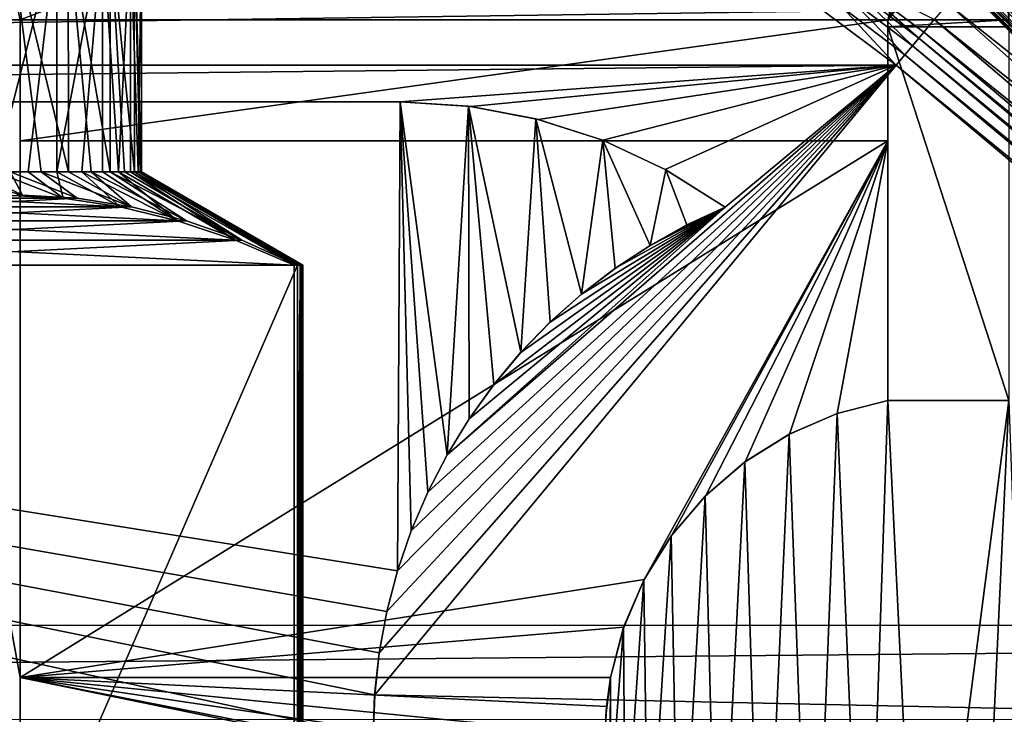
# Model space of a CAD drawing. Header units: metres. Extents: x -205 to 205, y -104 to 104.
# Tile 965 of 1056: x 13 to 26, y -56 to -47. Entities that reach past the tile are written whole.
import ezdxf

# ---------------------------------------------------------------- set-up
doc = ezdxf.new("R2010")
doc.units = ezdxf.units.M
doc.layers.add('solid_01_2-CONSUMER_EHM_BOX_SW0001', color=7, linetype='CONTINUOUS')

msp = doc.modelspace()

# ---------------------------------------------------------------- linework, layer by layer
at = {"layer": 'solid_01_2-CONSUMER_EHM_BOX_SW0001'}
for points in [[(27.853924, 67.360435), (-0.010849, -74.95858), (-0.010778, 75.04142)], [(27.853924, 67.360435), (27.752735, 66.82019), (-0.010849, -74.95858)], [(27.752735, 66.82019), (27.752735, 66.262619), (-0.010849, -74.95858)], [(27.752672, -66.17981), (-0.010849, -74.95858), (27.752735, 66.262619)], [(13.496569, -47.073109, 63.099998), (11.996569, -47.073002, 63.099998), (12.482018, -42.458588, 63.099998)], [(13.496569, -47.073109, 63.099998), (12.482018, -42.458588, 63.099998), (25.499931, -42.458591, 63.099998)], [(24.246569, -47.073879, 63.099998), (13.496569, -47.073109, 63.099998), (25.499931, -42.458591, 63.099998)], [(24.246569, -47.073879, 63.099998), (25.499931, -42.458591, 63.099998), (25.521786, -44.962955, 63.099998)], [(38.274673, -42.903759, 75), (-63.60397, -54.56757, 75), (63.596031, -54.576706, 75)], [(38.274673, -42.903759, 75), (37.499931, -42.958599, 75), (-63.60397, -54.56757, 75)], [(37.499931, -42.958599, 75), (-37.500069, -42.958565, 75), (-63.60397, -54.56757, 75)], [(32.146683, -52.801075, 13.400871), (22.784548, -43.531986, 13.366093), (22.673023, -43.574764, 13.293175)], [(32.146683, -52.801075, 13.400871), (22.906591, -43.490772, 13.423147), (22.784548, -43.531986, 13.366093)], [(32.29628, -52.651474, 13.474928), (23.030161, -43.457161, 13.461928), (22.906591, -43.490772, 13.423147)], [(32.29628, -52.651474, 13.474928), (22.906591, -43.490772, 13.423147), (32.146683, -52.801075, 13.400871)], [(32.29628, -52.651474, 13.474928), (23.145958, -43.436558, 13.484238), (23.030161, -43.457161, 13.461928)], [(23.145958, -43.436558, 13.484238), (32.453629, -52.494129, 13.5), (23.248943, -43.430859, 13.494987)], [(32.29628, -52.651474, 13.474928), (32.453629, -52.494129, 13.5), (23.145958, -43.436558, 13.484238)], [(23.248943, -43.430859, 13.494987), (32.453629, -52.494129, 13.5), (23.338928, -43.438911, 13.499115)], [(23.338928, -43.438911, 13.499115), (32.453629, -52.494129, 13.5), (23.418098, -43.458591, 13.5)], [(31.661858, -50.364628, 13.5), (23.418098, -43.458591, 13.5), (32.453629, -52.494129, 13.5)], [(31.495178, -49.670349, 13.5), (31.439163, -48.958595, 13.5), (23.418098, -43.458591, 13.5)], [(31.495121, -48.2472, 13.5), (23.418098, -43.458591, 13.5), (31.439163, -48.958595, 13.5)], [(31.661858, -50.364628, 13.5), (31.495178, -49.670349, 13.5), (23.418098, -43.458591, 13.5)], [(31.661739, -47.552929, 13.5), (31.934921, -46.893257, 13.5), (23.418098, -43.458591, 13.5)], [(31.495121, -48.2472, 13.5), (31.661739, -47.552929, 13.5), (23.418098, -43.458591, 13.5)], [(31.900492, -53.047264, 13.122963), (22.503401, -43.652615, 13.120781), (22.450809, -43.686481, 13.034579)], [(31.900492, -53.047264, 13.122963), (22.577917, -43.615456, 13.20919), (22.503401, -43.652615, 13.120781)], [(32.012505, -52.935253, 13.281551), (22.673023, -43.574764, 13.293175), (22.577917, -43.615456, 13.20919)], [(32.012505, -52.935253, 13.281551), (22.577917, -43.615456, 13.20919), (31.900492, -53.047264, 13.122963)], [(32.146683, -52.801075, 13.400871), (22.673023, -43.574764, 13.293175), (32.012505, -52.935253, 13.281551)], [(31.816271, -53.131485, 12.933075), (22.401335, -43.750183, 12.879613), (22.398083, -43.783478, 12.809218)], [(31.816271, -53.131485, 12.933075), (22.398083, -43.783478, 12.809218), (22.405531, -43.816807, 12.745918)], [(31.816271, -53.131485, 12.933075), (22.41806, -43.718296, 12.95445), (22.401335, -43.750183, 12.879613)], [(31.900492, -53.047264, 13.122963), (22.450809, -43.686481, 13.034579), (22.41806, -43.718296, 12.95445)], [(31.900492, -53.047264, 13.122963), (22.41806, -43.718296, 12.95445), (31.816271, -53.131485, 12.933075)], [(31.816271, -53.131485, 12.933075), (22.405531, -43.816807, 12.745918), (31.764072, -53.183685, 12.721427)], [(31.764072, -53.183685, 12.721427), (22.405531, -43.816807, 12.745918), (22.433815, -43.873226, 12.646684)], [(31.764072, -53.183685, 12.721427), (22.433815, -43.873226, 12.646684), (22.468349, -43.923058, 12.5)], [(22.468349, -43.923058, 12.5), (25.185396, -46.640106, 3.004873), (27.066309, -48.521019, 2.80926)], [(22.468349, -43.923058, 12.5), (27.066309, -48.521019, 2.80926), (28.716963, -50.171677, 2.590601)], [(22.468349, -43.923058, 12.5), (28.716963, -50.171677, 2.590601), (30.155909, -51.610622, 2.347061)], [(22.468349, -43.923058, 12.5), (30.155909, -51.610622, 2.347061), (31.394287, -52.849003, 2.071429)], [(22.468349, -43.923058, 12.5), (31.394287, -52.849003, 2.071429), (31.566074, -53.02079, 2.029376)], [(22.468349, -43.923058, 12.5), (31.566074, -53.02079, 2.029376), (31.746521, -53.201237, 1.989862)], [(31.746521, -53.201237, 12.5), (22.468349, -43.923058, 12.5), (31.746521, -53.201237, 1.989862)], [(31.764072, -53.183685, 12.721427), (22.468349, -43.923058, 12.5), (31.746521, -53.201237, 12.5)], [(24.246569, -47.073879, 63.099998), (25.521786, -44.962955, 63.099998), (25.541702, -45.095398, 63.099998)], [(24.246569, -47.073879, 63.099998), (25.541702, -45.095398, 63.099998), (25.590216, -45.211109, 63.099998)], [(24.246569, -47.073879, 63.099998), (25.590216, -45.211109, 63.099998), (25.670351, -45.313087, 63.099998)], [(25.746569, -47.073986, 63.099998), (24.246569, -47.073879, 63.099998), (25.670351, -45.313087, 63.099998)], [(25.746569, -47.073986, 63.099998), (25.670351, -45.313087, 63.099998), (25.773027, -45.39233, 63.099998)], [(13.188516, -48.958588, 17.353905), (13.188468, -45.958588, 17.353817), (13.952576, -45.958588, 18.996065)], [(13.188516, -48.958588, 17.353905), (13.952576, -45.958588, 18.996065), (13.595901, -48.958588, 18.1632)], [(14.094522, -48.958588, 29.63302), (14.093413, -45.958588, 29.63258), (13.373055, -45.958588, 31.294483)], [(13.758915, -48.958588, 30.474594), (13.373055, -45.958588, 31.294483), (13.3731, -48.958588, 31.294394)], [(14.094522, -48.958588, 29.63302), (13.373055, -45.958588, 31.294483), (13.758915, -48.958588, 30.474594)], [(13.595901, -48.958588, 18.1632), (13.952576, -45.958588, 18.996065), (13.953673, -48.958588, 18.995594)], [(13.953673, -48.958588, 18.995594), (13.952576, -45.958588, 18.996065), (14.515427, -45.958588, 20.717703)], [(13.953673, -48.958588, 18.995594), (14.515427, -45.958588, 20.717703), (14.26054, -48.958588, 19.848074)], [(14.610448, -48.958588, 27.896788), (14.610482, -45.958588, 27.896643), (14.093413, -45.958588, 29.63258)], [(14.378711, -48.958588, 28.772715), (14.093413, -45.958588, 29.63258), (14.094522, -48.958588, 29.63302)], [(14.610448, -48.958588, 27.896788), (14.093413, -45.958588, 29.63258), (14.378711, -48.958588, 28.772715)], [(14.26054, -48.958588, 19.848074), (14.515427, -45.958588, 20.717703), (14.515388, -48.958588, 20.717558)], [(14.515388, -48.958588, 20.717558), (14.515427, -45.958588, 20.717703), (14.717284, -48.958588, 21.600882)], [(14.717284, -48.958588, 21.600882), (14.515427, -45.958588, 20.717703), (14.862559, -45.958588, 22.482075)], [(14.788885, -48.958588, 27.008427), (14.610482, -45.958588, 27.896643), (14.610448, -48.958588, 27.896788)], [(14.913361, -48.958584, 26.110889), (14.910777, -45.958588, 26.123697), (14.610482, -45.958588, 27.896643)], [(14.913361, -48.958584, 26.110889), (14.610482, -45.958588, 27.896643), (14.788885, -48.958588, 27.008427)], [(14.717284, -48.958588, 21.600882), (14.862559, -45.958588, 22.482075), (14.86548, -48.958584, 22.49481)], [(14.959434, -48.958584, 23.396078), (14.862559, -45.958588, 22.482075), (14.998795, -45.958588, 24.301401)], [(14.86548, -48.958584, 22.49481), (14.862559, -45.958588, 22.482075), (14.959434, -48.958584, 23.396078)], [(14.998795, -48.958584, 24.301401), (14.998795, -45.958588, 24.301401), (14.910777, -45.958588, 26.123697)], [(14.983418, -48.958584, 25.207449), (14.910777, -45.958588, 26.123697), (14.913361, -48.958584, 26.110889)], [(14.998795, -48.958584, 24.301401), (14.910777, -45.958588, 26.123697), (14.983418, -48.958584, 25.207449)], [(14.959434, -48.958584, 23.396078), (14.998795, -45.958588, 24.301401), (14.998795, -48.958584, 24.301401)], [(23.751949, -46.52541, 2.071429), (24.693478, -47.226353, 2.071429), (24.82407, -47.070717, 2.422846)], [(23.751949, -46.52541, 2.071429), (24.632376, -47.299171, 1.911433), (24.693478, -47.226353, 2.071429)], [(23.751949, -46.52541, 2.071429), (23.837807, -46.697308, 1.911433), (24.632376, -47.299171, 1.911433)], [(23.837807, -46.697308, 1.911433), (23.768253, -46.799324, 1.771438), (24.553011, -47.393753, 1.771438)], [(23.837807, -46.697308, 1.911433), (24.553011, -47.393753, 1.771438), (24.632376, -47.299171, 1.911433)], [(24.989498, -46.873569, 2.736753), (27.066309, -48.521019, 2.80926), (25.185396, -46.640106, 3.004873)], [(23.768253, -46.799324, 1.771438), (23.685257, -46.921055, 1.656828), (24.458305, -47.506618, 1.656828)], [(23.768253, -46.799324, 1.771438), (24.458305, -47.506618, 1.656828), (24.553011, -47.393753, 1.771438)], [(-24.373343, -47.633678, 1.571667), (23.453135, -46.966122, 1.571667), (-23.474806, -46.966099, 1.571667)], [(-24.373343, -47.633678, 1.571667), (24.351671, -47.633701, 1.571667), (23.453135, -46.966122, 1.571667)], [(23.685257, -46.921055, 1.656828), (23.453135, -46.966122, 1.571667), (24.351671, -47.633701, 1.571667)], [(23.685257, -46.921055, 1.656828), (24.351671, -47.633701, 1.571667), (24.458305, -47.506618, 1.656828)], [(24.989498, -46.873569, 2.736753), (24.82407, -47.070717, 2.422846), (28.716963, -50.171677, 2.590601)], [(24.989498, -46.873569, 2.736753), (28.716963, -50.171677, 2.590601), (27.066309, -48.521019, 2.80926)], [(11.995707, -59.073002, 67.982758), (11.996569, -47.073002, 63.099998), (13.495875, -56.723106, 67.02655)], [(13.495983, -55.223106, 66.416206), (11.996569, -47.073002, 63.099998), (13.496569, -47.073109, 63.099998)], [(13.495983, -55.223106, 66.416206), (13.495875, -56.723106, 67.02655), (11.996569, -47.073002, 63.099998)], [(13.496569, -47.073109, 69.5), (13.495983, -55.223106, 66.416206), (13.496569, -47.073109, 63.099998)], [(13.496569, -47.073109, 69.5), (13.496461, -48.573109, 69.5), (13.495983, -55.223106, 66.416206)], [(24.246569, -47.073879, 69.5), (13.496461, -48.573109, 69.5), (13.496569, -47.073109, 69.5)], [(24.246569, -47.073879, 69.5), (24.24646, -48.573879, 69.5), (13.496461, -48.573109, 69.5)], [(13.496569, -47.073109, 69.5), (13.496569, -47.073109, 63.099998), (24.246569, -47.073879, 63.099998)], [(24.246569, -47.073879, 69.5), (13.496569, -47.073109, 69.5), (24.246569, -47.073879, 63.099998)], [(24.24646, -48.573879, 69.5), (24.246569, -47.073879, 63.099998), (24.246229, -51.790581, 67)], [(24.246229, -51.790581, 66.919212), (24.246229, -51.790581, 67), (24.246569, -47.073879, 63.099998)], [(24.246229, -51.790581, 66.919212), (24.246569, -47.073879, 63.099998), (24.246563, -47.15929, 63.134754)], [(24.246569, -47.073879, 69.5), (24.246569, -47.073879, 63.099998), (24.24646, -48.573879, 69.5)], [(24.246563, -47.15929, 63.134754), (24.246569, -47.073879, 63.099998), (25.746569, -47.073986, 63.099998)], [(25.746563, -47.159401, 63.134754), (24.246563, -47.15929, 63.134754), (25.746569, -47.073986, 63.099998)], [(24.82407, -47.070717, 2.422846), (24.693478, -47.226353, 2.071429), (30.155909, -51.610622, 2.347061)], [(24.82407, -47.070717, 2.422846), (30.155909, -51.610622, 2.347061), (28.716963, -50.171677, 2.590601)], [(24.246229, -51.790581, 66.919212), (24.246563, -47.15929, 63.134754), (25.746229, -51.790688, 66.919212)], [(25.746229, -51.790688, 66.919212), (24.246563, -47.15929, 63.134754), (25.746563, -47.159401, 63.134754)], [(24.632376, -47.299171, 1.911433), (24.553011, -47.393753, 1.771438), (34.346348, -55.450455, 1.911131)], [(24.632376, -47.299171, 1.911433), (31.394287, -52.849003, 2.071429), (24.693478, -47.226353, 2.071429)], [(32.037598, -53.473587, 1.955192), (24.632376, -47.299171, 1.911433), (34.346348, -55.450455, 1.911131)], [(31.566074, -53.02079, 2.029376), (31.394287, -52.849003, 2.071429), (24.632376, -47.299171, 1.911433)], [(31.746521, -53.201237, 1.989862), (31.566074, -53.02079, 2.029376), (24.632376, -47.299171, 1.911433)], [(32.037598, -53.473587, 1.955192), (31.746521, -53.201237, 1.989862), (24.632376, -47.299171, 1.911433)], [(24.693478, -47.226353, 2.071429), (31.394287, -52.849003, 2.071429), (30.155909, -51.610622, 2.347061)], [(24.553011, -47.393753, 1.771438), (24.458305, -47.506618, 1.656828), (34.266949, -55.545078, 1.771182)], [(24.553011, -47.393753, 1.771438), (34.266949, -55.545078, 1.771182), (34.346348, -55.450455, 1.911131)], [(24.458305, -47.506618, 1.656828), (24.351671, -47.633701, 1.571667), (34.172215, -55.657974, 1.656628)], [(24.458305, -47.506618, 1.656828), (34.172215, -55.657974, 1.656628), (34.266949, -55.545078, 1.771182)], [(-18.22703, -48.090942, 1.571667), (24.351671, -47.633701, 1.571667), (-24.373343, -47.633678, 1.571667)], [(18.205357, -48.090961, 1.571667), (24.351671, -47.633701, 1.571667), (-18.22703, -48.090942, 1.571667)], [(17.889746, -55.43552, 1.571667), (34.065784, -55.784817, 1.571667), (24.351671, -47.633701, 1.571667)], [(17.889746, -55.43552, 1.571667), (24.351671, -47.633701, 1.571667), (17.947102, -54.918091, 1.571667)], [(17.947102, -54.918091, 1.571667), (24.351671, -47.633701, 1.571667), (18.041883, -54.404953, 1.571667)], [(18.041883, -54.404953, 1.571667), (24.351671, -47.633701, 1.571667), (18.173788, -53.900143, 1.571667)], [(18.173788, -53.900143, 1.571667), (24.351671, -47.633701, 1.571667), (18.343153, -53.406387, 1.571667)], [(19.079559, -48.148472, 1.571667), (24.351671, -47.633701, 1.571667), (18.205357, -48.090961, 1.571667)], [(18.343153, -53.406387, 1.571667), (24.351671, -47.633701, 1.571667), (18.548174, -52.926266, 1.571667)], [(18.548174, -52.926266, 1.571667), (24.351671, -47.633701, 1.571667), (18.78756, -52.46246, 1.571667)], [(18.78756, -52.46246, 1.571667), (24.351671, -47.633701, 1.571667), (22.231504, -49.394917, 1.571667)], [(19.917217, -48.306957, 1.571667), (24.351671, -47.633701, 1.571667), (19.079559, -48.148472, 1.571667)], [(20.718046, -48.566322, 1.571667), (24.351671, -47.633701, 1.571667), (19.917217, -48.306957, 1.571667)], [(21.489571, -48.929008, 1.571667), (24.351671, -47.633701, 1.571667), (20.718046, -48.566322, 1.571667)], [(22.231504, -49.394917, 1.571667), (24.351671, -47.633701, 1.571667), (21.489571, -48.929008, 1.571667)], [(24.351671, -47.633701, 1.571667), (34.065784, -55.784817, 1.571667), (34.172215, -55.657974, 1.656628)], [(17.869715, -55.958588, 1.5), (-18.22703, -48.090942, 1.5), (2.383508, -57.876068, 1.5)], [(18.174229, -53.899757, 1.5), (18.205357, -48.090961, 1.5), (-18.22703, -48.090942, 1.5)], [(-18.22703, -48.090942, 1.571667), (-18.22703, -48.090942, 1.5), (18.205357, -48.090961, 1.5)], [(18.041845, -54.405605, 1.5), (18.174229, -53.899757, 1.5), (-18.22703, -48.090942, 1.5)], [(17.946911, -54.917667, 1.5), (18.041845, -54.405605, 1.5), (-18.22703, -48.090942, 1.5)], [(17.889599, -55.434975, 1.5), (17.946911, -54.917667, 1.5), (-18.22703, -48.090942, 1.5)], [(17.869715, -55.958588, 1.5), (17.889599, -55.434975, 1.5), (-18.22703, -48.090942, 1.5)], [(18.205357, -48.090961, 1.571667), (-18.22703, -48.090942, 1.571667), (18.205357, -48.090961, 1.5)], [(18.174229, -53.899757, 1.5), (18.342968, -53.406704, 1.5), (18.205357, -48.090961, 1.5)], [(18.78797, -52.461681, 1.5), (19.05175, -48.14249, 1.5), (18.205357, -48.090961, 1.5)], [(18.205357, -48.090961, 1.571667), (18.205357, -48.090961, 1.5), (19.05175, -48.14249, 1.5)], [(18.54854, -52.925362, 1.5), (18.78797, -52.461681, 1.5), (18.205357, -48.090961, 1.5)], [(18.342968, -53.406704, 1.5), (18.54854, -52.925362, 1.5), (18.205357, -48.090961, 1.5)], [(19.079559, -48.148472, 1.571667), (18.205357, -48.090961, 1.571667), (19.05175, -48.14249, 1.5)], [(18.78797, -52.461681, 1.5), (19.061262, -52.01635, 1.5), (19.05175, -48.14249, 1.5)], [(19.700972, -51.192318, 1.5), (19.888006, -48.300896, 1.5), (19.05175, -48.14249, 1.5)], [(19.079559, -48.148472, 1.571667), (19.05175, -48.14249, 1.5), (19.888006, -48.300896, 1.5)], [(19.366209, -51.592186, 1.5), (19.700972, -51.192318, 1.5), (19.05175, -48.14249, 1.5)], [(19.061262, -52.01635, 1.5), (19.366209, -51.592186, 1.5), (19.05175, -48.14249, 1.5)], [(19.917217, -48.306957, 1.571667), (19.079559, -48.148472, 1.571667), (19.888006, -48.300896, 1.5)], [(19.700972, -51.192318, 1.5), (20.064972, -50.816952, 1.5), (19.888006, -48.300896, 1.5)], [(20.454, -50.470936, 1.5), (20.715567, -48.566486, 1.5), (19.888006, -48.300896, 1.5)], [(19.917217, -48.306957, 1.571667), (19.888006, -48.300896, 1.5), (20.715567, -48.566486, 1.5)], [(20.064972, -50.816952, 1.5), (20.454, -50.470936, 1.5), (19.888006, -48.300896, 1.5)], [(20.718046, -48.566322, 1.571667), (19.917217, -48.306957, 1.571667), (20.715567, -48.566486, 1.5)], [(13.495983, -55.223106, 72), (13.496461, -48.573109, 72), (24.24646, -48.573879, 72)], [(13.495983, -55.223106, 66.416206), (13.496461, -48.573109, 72), (13.495983, -55.223106, 72)], [(13.496461, -48.573109, 69.5), (13.496461, -48.573109, 72), (13.495983, -55.223106, 66.416206)], [(13.495983, -55.223106, 72), (24.24646, -48.573879, 72), (21.228983, -54.006035, 72)], [(24.24646, -48.573879, 69.5), (24.24646, -48.573879, 72), (13.496461, -48.573109, 72)], [(24.24646, -48.573879, 69.5), (13.496461, -48.573109, 72), (13.496461, -48.573109, 69.5)], [(20.454, -50.470936, 1.5), (20.86887, -50.153439, 1.5), (20.715567, -48.566486, 1.5)], [(20.718046, -48.566322, 1.571667), (20.715567, -48.566486, 1.5), (21.496252, -48.931057, 1.5)], [(21.30368, -49.868095, 1.5), (21.496252, -48.931057, 1.5), (20.715567, -48.566486, 1.5)], [(20.86887, -50.153439, 1.5), (21.30368, -49.868095, 1.5), (20.715567, -48.566486, 1.5)], [(21.489571, -48.929008, 1.571667), (20.718046, -48.566322, 1.571667), (21.496252, -48.931057, 1.5)], [(24.24646, -48.573879, 72), (21.57065, -53.457993, 72), (21.228983, -54.006035, 72)], [(24.24646, -48.573879, 72), (21.990942, -52.968513, 72), (21.57065, -53.457993, 72)], [(24.24646, -48.573879, 72), (22.48048, -52.54829, 72), (21.990942, -52.968513, 72)], [(24.24646, -48.573879, 72), (23.028572, -52.206707, 72), (22.48048, -52.54829, 72)], [(24.24646, -48.573879, 72), (23.621304, -51.952377, 72), (23.028572, -52.206707, 72)], [(24.24646, -48.573879, 72), (24.246229, -51.790581, 72), (23.621304, -51.952377, 72)], [(24.24646, -48.573879, 69.5), (24.246229, -51.790581, 67), (24.246229, -51.790581, 72)], [(24.24646, -48.573879, 69.5), (24.246229, -51.790581, 72), (24.24646, -48.573879, 72)], [(13.52474, -49.247711, 32.071606), (12.938479, -48.958588, 32.089428), (12.456642, -48.958588, 32.856785)], [(12.847702, -49.282856, 33.280968), (13.52474, -49.247711, 32.071606), (12.456642, -48.958588, 32.856785)], [(13.52474, -49.247711, 32.071606), (13.3731, -48.958588, 31.294394), (12.938479, -48.958588, 32.089428)], [(13.188516, -48.958588, 17.353905), (14.028345, -49.282856, 17.763964), (13.319524, -49.247711, 16.57295)], [(13.188516, -48.958588, 17.353905), (13.595901, -48.958588, 18.1632), (14.028345, -49.282856, 17.763964)], [(14.201777, -49.282856, 30.862242), (13.758915, -48.958588, 30.474594), (13.3731, -48.958588, 31.294394)], [(13.52474, -49.247711, 32.071606), (14.201777, -49.282856, 30.862242), (13.3731, -48.958588, 31.294394)], [(13.595901, -48.958588, 18.1632), (13.953673, -48.958588, 18.995594), (14.028345, -49.282856, 17.763964)], [(14.878076, -49.389107, 29.6542), (14.094522, -48.958588, 29.63302), (13.758915, -48.958588, 30.474594)], [(14.201777, -49.282856, 30.862242), (14.878076, -49.389107, 29.6542), (13.758915, -48.958588, 30.474594)], [(13.953673, -48.958588, 18.995594), (14.736391, -49.389107, 18.953676), (14.028345, -49.282856, 17.763964)], [(13.953673, -48.958588, 18.995594), (14.26054, -48.958588, 19.848074), (14.736391, -49.389107, 18.953676)], [(14.878076, -49.389107, 29.6542), (14.378711, -48.958588, 28.772715), (14.094522, -48.958588, 29.63302)], [(14.26054, -48.958588, 19.848074), (15.447577, -49.564007, 20.148664), (14.736391, -49.389107, 18.953676)], [(14.26054, -48.958588, 19.848074), (14.515388, -48.958588, 20.717558), (15.447577, -49.564007, 20.148664)], [(15.557372, -49.564007, 28.4408), (14.610448, -48.958588, 27.896788), (14.378711, -48.958588, 28.772715)], [(14.878076, -49.389107, 29.6542), (15.557372, -49.564007, 28.4408), (14.378711, -48.958588, 28.772715)], [(14.515388, -48.958588, 20.717558), (14.717284, -48.958588, 21.600882), (15.447577, -49.564007, 20.148664)], [(16.243599, -49.805092, 27.215023), (14.788885, -48.958588, 27.008427), (14.610448, -48.958588, 27.896788)], [(15.557372, -49.564007, 28.4408), (16.243599, -49.805092, 27.215023), (14.610448, -48.958588, 27.896788)], [(14.717284, -48.958588, 21.600882), (14.86548, -48.958584, 22.49481), (16.166018, -49.805092, 21.355843)], [(14.717284, -48.958588, 21.600882), (16.166018, -49.805092, 21.355843), (15.447577, -49.564007, 20.148664)], [(16.243599, -49.805092, 27.215023), (14.913361, -48.958584, 26.110889), (14.788885, -48.958588, 27.008427)], [(14.86548, -48.958584, 22.49481), (16.890341, -50.113178, 22.572903), (16.166018, -49.805092, 21.355843)], [(14.86548, -48.958584, 22.49481), (14.959434, -48.958584, 23.396078), (16.890341, -50.113178, 22.572903)], [(14.983418, -48.958584, 25.207449), (14.913361, -48.958584, 26.110889), (16.935442, -50.113178, 25.979212)], [(16.243599, -49.805092, 27.215023), (16.935442, -50.113178, 25.979212), (14.913361, -48.958584, 26.110889)], [(14.959434, -48.958584, 23.396078), (16.965742, -50.113178, 23.422565), (16.890341, -50.113178, 22.572903)], [(14.959434, -48.958584, 23.396078), (14.998795, -48.958584, 24.301401), (16.965742, -50.113178, 23.422565)], [(14.983418, -48.958584, 25.207449), (16.935442, -50.113178, 25.979212), (16.988321, -50.113178, 25.12785)], [(14.983418, -48.958584, 25.207449), (16.988321, -50.113178, 25.12785), (16.99843, -50.113178, 24.274925)], [(14.998795, -48.958584, 24.301401), (14.983418, -48.958584, 25.207449), (16.99843, -50.113178, 24.274925)], [(14.998795, -48.958584, 24.301401), (16.99843, -50.113178, 24.274925), (16.965742, -50.113178, 23.422565)], [(21.30368, -49.868095, 1.5), (21.757576, -49.615456, 1.5), (21.496252, -48.931057, 1.5)], [(21.489571, -48.929008, 1.571667), (21.496252, -48.931057, 1.5), (22.231504, -49.394917, 1.5)], [(22.231504, -49.394917, 1.571667), (21.489571, -48.929008, 1.571667), (22.231504, -49.394917, 1.5)], [(21.757576, -49.615456, 1.5), (22.231504, -49.394917, 1.5), (21.496252, -48.931057, 1.5)], [(14.736391, -49.389107, 18.953676), (11.902657, -49.389107, 14.192225), (12.610703, -49.282856, 15.381937)], [(12.171405, -49.389107, 34.48901), (14.878076, -49.389107, 29.6542), (14.201777, -49.282856, 30.862242)], [(12.171405, -49.389107, 34.48901), (14.201777, -49.282856, 30.862242), (12.847702, -49.282856, 33.280968)], [(14.028345, -49.282856, 17.763964), (12.610703, -49.282856, 15.381937), (13.319524, -49.247711, 16.57295)], [(14.736391, -49.389107, 18.953676), (12.610703, -49.282856, 15.381937), (14.028345, -49.282856, 17.763964)], [(12.847702, -49.282856, 33.280968), (14.201777, -49.282856, 30.862242), (13.52474, -49.247711, 32.071606)], [(15.447577, -49.564007, 20.148664), (11.19147, -49.564007, 12.997236), (11.902657, -49.389107, 14.192225)], [(11.492107, -49.564007, 35.702412), (15.557372, -49.564007, 28.4408), (14.878076, -49.389107, 29.6542)], [(11.492107, -49.564007, 35.702412), (14.878076, -49.389107, 29.6542), (12.171405, -49.389107, 34.48901)], [(15.447577, -49.564007, 20.148664), (11.902657, -49.389107, 14.192225), (14.736391, -49.389107, 18.953676)], [(18.78756, -52.46246, 1.571667), (22.231504, -49.394917, 1.571667), (19.060099, -52.017433, 1.571667)], [(19.060099, -52.017433, 1.571667), (22.231504, -49.394917, 1.571667), (19.364874, -51.593933, 1.571667)], [(19.364874, -51.593933, 1.571667), (22.231504, -49.394917, 1.571667), (19.699722, -51.19381, 1.571667)], [(19.699722, -51.19381, 1.571667), (22.231504, -49.394917, 1.571667), (20.062813, -50.819103, 1.571667)], [(20.062813, -50.819103, 1.571667), (22.231504, -49.394917, 1.571667), (20.452229, -50.471996, 1.571667)], [(20.452229, -50.471996, 1.571667), (22.231504, -49.394917, 1.571667), (20.866306, -50.155094, 1.571667)], [(20.866306, -50.155094, 1.571667), (22.231504, -49.394917, 1.571667), (21.302452, -49.869144, 1.571667)], [(21.302452, -49.869144, 1.571667), (22.231504, -49.394917, 1.571667), (21.757124, -49.615952, 1.571667)], [(21.757124, -49.615952, 1.571667), (22.231504, -49.394917, 1.571667), (21.757576, -49.615456, 1.5)], [(22.231504, -49.394917, 1.571667), (22.231504, -49.394917, 1.5), (21.757576, -49.615456, 1.5)], [(16.166018, -49.805092, 21.355843), (10.47303, -49.805092, 11.790059), (11.19147, -49.564007, 12.997236)], [(10.805882, -49.805092, 36.928188), (16.243599, -49.805092, 27.215023), (15.557372, -49.564007, 28.4408)], [(10.805882, -49.805092, 36.928188), (15.557372, -49.564007, 28.4408), (11.492107, -49.564007, 35.702412)], [(16.166018, -49.805092, 21.355843), (11.19147, -49.564007, 12.997236), (15.447577, -49.564007, 20.148664)], [(21.302452, -49.869144, 1.571667), (21.757124, -49.615952, 1.571667), (21.30368, -49.868095, 1.5)], [(21.757124, -49.615952, 1.571667), (21.757576, -49.615456, 1.5), (21.30368, -49.868095, 1.5)], [(10.47303, -49.805092, 11.790059), (16.890341, -50.113178, 22.572903), (9.748707, -50.113178, 10.572997)], [(16.243599, -49.805092, 27.215023), (10.114037, -50.113178, 38.164001), (16.935442, -50.113178, 25.979212)], [(10.805882, -49.805092, 36.928188), (10.114037, -50.113178, 38.164001), (16.243599, -49.805092, 27.215023)], [(16.166018, -49.805092, 21.355843), (16.890341, -50.113178, 22.572903), (10.47303, -49.805092, 11.790059)], [(20.866306, -50.155094, 1.571667), (21.302452, -49.869144, 1.571667), (20.86887, -50.153439, 1.5)], [(21.302452, -49.869144, 1.571667), (21.30368, -49.868095, 1.5), (20.86887, -50.153439, 1.5)], [(9.748707, -50.113178, 10.572997), (16.890345, -65.803871, 22.572935), (9.748681, -65.803871, 10.57298)], [(16.890341, -50.113178, 22.572903), (16.890345, -65.803871, 22.572935), (9.748707, -50.113178, 10.572997)], [(16.935442, -50.113178, 25.979212), (10.114011, -65.803871, 38.164017), (16.935446, -65.803871, 25.979179)], [(16.935442, -50.113178, 25.979212), (10.114037, -50.113178, 38.164001), (10.114011, -65.803871, 38.164017)], [(16.890341, -50.113178, 22.572903), (16.965742, -50.113178, 23.422565), (16.890345, -65.803871, 22.572935)], [(16.965742, -50.113178, 23.422565), (16.965742, -65.803871, 23.422565), (16.890345, -65.803871, 22.572935)], [(16.935442, -50.113178, 25.979212), (16.935446, -65.803871, 25.979179), (16.988321, -65.803871, 25.12785)], [(16.988321, -50.113178, 25.12785), (16.935442, -50.113178, 25.979212), (16.988321, -65.803871, 25.12785)], [(16.99843, -50.113178, 24.274925), (16.99843, -65.803871, 24.274925), (16.965742, -65.803871, 23.422565)], [(16.965742, -50.113178, 23.422565), (16.99843, -50.113178, 24.274925), (16.965742, -65.803871, 23.422565)], [(16.988321, -50.113178, 25.12785), (16.988321, -65.803871, 25.12785), (16.99843, -65.803871, 24.274925)], [(16.99843, -50.113178, 24.274925), (16.988321, -50.113178, 25.12785), (16.99843, -65.803871, 24.274925)], [(20.452229, -50.471996, 1.571667), (20.866306, -50.155094, 1.571667), (20.454, -50.470936, 1.5)], [(20.866306, -50.155094, 1.571667), (20.86887, -50.153439, 1.5), (20.454, -50.470936, 1.5)], [(20.062813, -50.819103, 1.571667), (20.452229, -50.471996, 1.571667), (20.064972, -50.816952, 1.5)], [(20.452229, -50.471996, 1.571667), (20.454, -50.470936, 1.5), (20.064972, -50.816952, 1.5)], [(19.699722, -51.19381, 1.571667), (20.062813, -50.819103, 1.571667), (19.700972, -51.192318, 1.5)], [(20.062813, -50.819103, 1.571667), (20.064972, -50.816952, 1.5), (19.700972, -51.192318, 1.5)], [(19.364874, -51.593933, 1.571667), (19.699722, -51.19381, 1.571667), (19.366209, -51.592186, 1.5)], [(19.699722, -51.19381, 1.571667), (19.700972, -51.192318, 1.5), (19.366209, -51.592186, 1.5)], [(19.060099, -52.017433, 1.571667), (19.364874, -51.593933, 1.571667), (19.061262, -52.01635, 1.5)], [(19.364874, -51.593933, 1.571667), (19.366209, -51.592186, 1.5), (19.061262, -52.01635, 1.5)], [(23.968376, -60.097839, 67), (23.619387, -51.953033, 67), (24.246229, -51.790581, 67)], [(24.246229, -51.790581, 72), (24.246229, -51.790581, 67), (23.619387, -51.953033, 67)], [(24.246229, -51.790581, 72), (23.619387, -51.953033, 67), (23.621304, -51.952377, 72)], [(24.655842, -60.210308, 67), (23.968376, -60.097839, 67), (24.246229, -51.790581, 67)], [(24.655842, -60.210308, 67), (24.246229, -51.790581, 67), (25.746229, -51.790688, 67)], [(25.746229, -51.790688, 66.919212), (25.746229, -51.790688, 67), (24.246229, -51.790581, 67)], [(24.246229, -51.790581, 66.919212), (25.746229, -51.790688, 66.919212), (24.246229, -51.790581, 67)], [(25.353283, -60.208885, 67), (24.655842, -60.210308, 67), (25.746229, -51.790688, 67)], [(26.040291, -60.093616, 67), (25.353283, -60.208885, 67), (25.746229, -51.790688, 67)], [(23.308237, -59.87447, 67), (23.024837, -52.20866, 67), (23.619387, -51.953033, 67)], [(23.028572, -52.206707, 72), (23.619387, -51.953033, 67), (23.024837, -52.20866, 67)], [(23.621304, -51.952377, 72), (23.619387, -51.953033, 67), (23.028572, -52.206707, 72)], [(23.968376, -60.097839, 67), (23.308237, -59.87447, 67), (23.619387, -51.953033, 67)], [(18.78756, -52.46246, 1.571667), (19.060099, -52.017433, 1.571667), (18.78797, -52.461681, 1.5)], [(19.060099, -52.017433, 1.571667), (19.061262, -52.01635, 1.5), (18.78797, -52.461681, 1.5)], [(22.693144, -59.546001, 67), (22.475416, -52.552017, 67), (23.024837, -52.20866, 67)], [(22.48048, -52.54829, 72), (23.024837, -52.20866, 67), (22.475416, -52.552017, 67)], [(23.028572, -52.206707, 72), (23.024837, -52.20866, 67), (22.48048, -52.54829, 72)], [(23.308237, -59.87447, 67), (22.693144, -59.546001, 67), (23.024837, -52.20866, 67)], [(18.548174, -52.926266, 1.571667), (18.78756, -52.46246, 1.571667), (18.54854, -52.925362, 1.5)], [(18.78756, -52.46246, 1.571667), (18.78797, -52.461681, 1.5), (18.54854, -52.925362, 1.5)], [(22.140541, -59.121819, 67), (21.985189, -52.974274, 67), (22.475416, -52.552017, 67)], [(21.990942, -52.968513, 72), (22.475416, -52.552017, 67), (21.985189, -52.974274, 67)], [(22.48048, -52.54829, 72), (22.475416, -52.552017, 67), (21.990942, -52.968513, 72)], [(22.693144, -59.546001, 67), (22.140541, -59.121819, 67), (22.475416, -52.552017, 67)], [(18.548174, -52.926266, 1.571667), (18.54854, -52.925362, 1.5), (18.342968, -53.406704, 1.5)], [(18.343153, -53.406387, 1.571667), (18.548174, -52.926266, 1.571667), (18.342968, -53.406704, 1.5)], [(21.664391, -58.612759, 67), (21.564371, -53.466564, 67), (21.985189, -52.974274, 67)], [(21.57065, -53.457993, 72), (21.985189, -52.974274, 67), (21.564371, -53.466564, 67)], [(21.990942, -52.968513, 72), (21.985189, -52.974274, 67), (21.57065, -53.457993, 72)], [(22.140541, -59.121819, 67), (21.664391, -58.612759, 67), (21.985189, -52.974274, 67)], [(18.173788, -53.900143, 1.571667), (18.343153, -53.406387, 1.571667), (18.174229, -53.899757, 1.5)], [(18.343153, -53.406387, 1.571667), (18.342968, -53.406704, 1.5), (18.174229, -53.899757, 1.5)], [(21.277754, -58.032478, 67), (21.222876, -54.017773, 67), (21.564371, -53.466564, 67)], [(21.228983, -54.006035, 72), (21.564371, -53.466564, 67), (21.222876, -54.017773, 67)], [(21.57065, -53.457993, 72), (21.564371, -53.466564, 67), (21.228983, -54.006035, 72)], [(21.664391, -58.612759, 67), (21.277754, -58.032478, 67), (21.564371, -53.466564, 67)], [(18.041883, -54.404953, 1.571667), (18.174229, -53.899757, 1.5), (18.041845, -54.405605, 1.5)], [(18.041883, -54.404953, 1.571667), (18.173788, -53.900143, 1.571667), (18.174229, -53.899757, 1.5)], [(13.495983, -55.223106, 72), (21.228983, -54.006035, 72), (20.974571, -54.598732, 72)], [(20.991446, -57.397526, 67), (20.971012, -54.60918, 67), (21.222876, -54.017773, 67)], [(20.974571, -54.598732, 72), (21.222876, -54.017773, 67), (20.971012, -54.60918, 67)], [(21.228983, -54.006035, 72), (21.222876, -54.017773, 67), (20.974571, -54.598732, 72)], [(21.277754, -58.032478, 67), (20.991446, -57.397526, 67), (21.222876, -54.017773, 67)], [(18.041883, -54.404953, 1.571667), (18.041845, -54.405605, 1.5), (17.946911, -54.917667, 1.5)], [(17.947102, -54.918091, 1.571667), (18.041883, -54.404953, 1.571667), (17.946911, -54.917667, 1.5)], [(-63.60397, -54.56757, 75), (-63.528271, -55.733059, 75), (63.596031, -54.576706, 75)], [(-63.528271, -55.733059, 75), (63.520164, -55.74218, 75), (63.596031, -54.576706, 75)], [(13.495983, -55.223106, 72), (20.974571, -54.598732, 72), (20.812683, -55.223633, 72)], [(20.812574, -56.723633, 67), (20.812847, -55.223103, 67), (20.971012, -54.60918, 67)], [(20.991446, -57.397526, 67), (20.812574, -56.723633, 67), (20.971012, -54.60918, 67)], [(20.974571, -54.598732, 72), (20.812847, -55.223103, 67), (20.812683, -55.223633, 72)], [(20.974571, -54.598732, 72), (20.971012, -54.60918, 67), (20.812847, -55.223103, 67)], [(17.947102, -54.918091, 1.571667), (17.946911, -54.917667, 1.5), (17.889599, -55.434975, 1.5)], [(17.889746, -55.43552, 1.571667), (17.947102, -54.918091, 1.571667), (17.889599, -55.434975, 1.5)], [(13.495983, -55.223106, 66.416206), (20.812574, -56.723633, 67), (13.495875, -56.723106, 67.02655)], [(13.495983, -55.223106, 66.416206), (20.812683, -55.223633, 72), (20.812847, -55.223103, 67)], [(13.495983, -55.223106, 66.416206), (20.812847, -55.223103, 67), (20.812683, -55.223633, 66.416206)], [(13.495983, -55.223106, 66.416206), (20.75852, -56.300812, 66.854507), (20.801405, -56.658379, 67)], [(13.495983, -55.223106, 66.416206), (20.801405, -56.658379, 67), (20.812574, -56.723633, 67)], [(13.495983, -55.223106, 66.416206), (13.495983, -55.223106, 72), (20.812683, -55.223633, 72)], [(13.495983, -55.223106, 66.416206), (20.746065, -55.940441, 66.707878), (20.75852, -56.300812, 66.854507)], [(13.495983, -55.223106, 66.416206), (20.764194, -55.580357, 66.561356), (20.746065, -55.940441, 66.707878)], [(13.495983, -55.223106, 66.416206), (20.812683, -55.223633, 66.416206), (20.764194, -55.580357, 66.561356)], [(20.801405, -56.658379, 67), (20.754871, -55.698338, 67), (20.812847, -55.223103, 67)], [(20.812683, -55.223633, 66.416206), (20.812847, -55.223103, 67), (20.754871, -55.698338, 67)], [(20.812683, -55.223633, 66.416206), (20.754871, -55.698338, 67), (20.764194, -55.580357, 66.561356)], [(20.812574, -56.723633, 67), (20.801405, -56.658379, 67), (20.812847, -55.223103, 67)], [(17.889746, -55.43552, 1.571667), (17.889599, -55.434975, 1.5), (17.869715, -55.958588, 1.5)], [(17.869715, -55.958588, 1.571667), (17.889746, -55.43552, 1.571667), (17.869715, -55.958588, 1.5)], [(17.869715, -55.958588, 1.571667), (34.065784, -55.784817, 1.571667), (17.889746, -55.43552, 1.571667)], [(20.764194, -55.580357, 66.561356), (20.754871, -55.698338, 67), (20.746065, -55.940441, 66.707878)]]:
    msp.add_3dface(points, dxfattribs=at)

doc.saveas('drawing.dxf')
